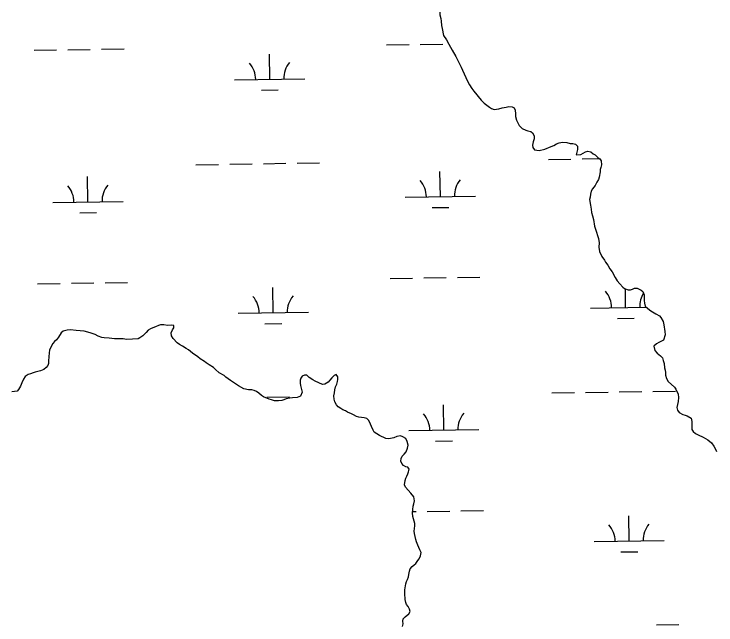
# Model space of a CAD drawing. Extents: x 3807117 to 3845308, y 337856 to 363736.
# Drawn here: x 3840700 to 3841699, y 357506 to 358376 of the extents above; entities that cross this region are included whole.
import ezdxf

# ---------------------------------------------------------------- set-up
doc = ezdxf.new("R2010")
doc.units = 0
doc.layers.add('V-TOPO-SHOR', color=7, linetype='Continuous')
doc.layers.add('V-WETL-SWMP', color=7, linetype='Continuous')

msp = doc.modelspace()

# ---------------------------------------------------------------- linework, layer by layer
at = {"layer": 'V-TOPO-SHOR'}
for points in [[(3841305.7, 358379.16), (3841306.17, 358375.21), (3841307.45, 358369.68), (3841307.9, 358366.12), (3841308.4, 358359.78), (3841309.26, 358355.83), (3841311.02, 358345.55), (3841315.48, 358339.68), (3841318.75, 358333.39), (3841323.65, 358324.75), (3841328.56, 358315.71), (3841336.34, 358300.38), (3841338, 358296.44), (3841345.39, 358280.71), (3841348.25, 358275.6), (3841351.51, 358270.1), (3841354.35, 358266.19), (3841364.87, 358253.67), (3841369.3, 358249.39), (3841376.53, 358243.56), (3841379.74, 358241.63), (3841383.33, 358240.1), (3841390.05, 358241.01), (3841394.78, 358242.67), (3841400.32, 358243.55), (3841404.27, 358244.41), (3841409.03, 358244.1), (3841411.83, 358242.55), (3841413.08, 358239.4), (3841413.56, 358234.26), (3841413.62, 358230.29), (3841414.9, 358225.16), (3841418.99, 358217.3), (3841423.03, 358213.01), (3841428.22, 358210.71), (3841431.4, 358209.97), (3841435.39, 358208.85), (3841437.8, 358206.91), (3841440.25, 358202.59), (3841440.31, 358198.62), (3841438.8, 358194.24), (3841438.08, 358189.47), (3841438.54, 358185.91), (3841440.57, 358182.77), (3841447.33, 358181.69), (3841455.23, 358183.8), (3841464.28, 358187.52), (3841468.23, 358188.78), (3841472.15, 358191.22), (3841476.09, 358192.87), (3841480.83, 358193.74), (3841486.79, 358193.05), (3841491.56, 358191.94), (3841495.54, 358191.61), (3841499.12, 358190.87), (3841501.94, 358188.14), (3841502.01, 358183.39), (3841500.16, 358175.82), (3841506.5, 358175.93), (3841513.57, 358180.01), (3841516.73, 358180.85), (3841521.1, 358179.74), (3841524.32, 358177.02), (3841527.12, 358175.48), (3841531.14, 358171.98), (3841533.56, 358170.03), (3841535.58, 358167.29), (3841536.08, 358161.35), (3841535.34, 358157.77), (3841534.21, 358154.58), (3841534.26, 358151.41), (3841532.8, 358143.85), (3841531.66, 358140.66), (3841529.75, 358136.67), (3841527.05, 358131.86), (3841523.55, 358127.45), (3841521.63, 358123.85), (3841520.51, 358119.86), (3841519.79, 358115.49), (3841519.05, 358111.91), (3841520.37, 358104), (3841521.66, 358098.47), (3841521.73, 358093.72), (3841523.4, 358088.59), (3841524.68, 358083.46), (3841526.42, 358073.97), (3841527.68, 358069.63)], [(3841527.68, 358069.63), (3841531.86, 358056.62), (3841532.76, 358050.29), (3841532.47, 358043.94), (3841533.36, 358038.01), (3841536.65, 358030.93), (3841540.31, 358025.44), (3841541.94, 358022.69), (3841545.18, 358018.38), (3841548.04, 358013.28), (3841551.28, 358008.97), (3841555.77, 358001.11), (3841558.63, 357996.4), (3841562.27, 357991.71), (3841566.31, 357987.01), (3841568.73, 357985.07), (3841574.31, 357983.18), (3841577.48, 357983.23), (3841580.23, 357984.47), (3841583.38, 357985.71), (3841586.95, 357985.77), (3841592.55, 357982.69), (3841594.96, 357980.75), (3841597.02, 357976.42), (3841597.15, 357968.1), (3841597.62, 357964.14), (3841598.47, 357960.19), (3841602.1, 357956.68), (3841606.51, 357953.58), (3841613.32, 357949.33), (3841618.53, 357946.25), (3841620.55, 357943.9), (3841623.82, 357938.01), (3841625.08, 357933.27), (3841626.43, 357924.18), (3841626.9, 357919.43), (3841624.65, 357911.46), (3841617.57, 357908.17), (3841614.43, 357906.54), (3841610.92, 357902.91), (3841612.21, 357896.98), (3841615.44, 357893.07), (3841620.26, 357889.19), (3841623.08, 357886.46), (3841623.94, 357882.51), (3841625.2, 357878.17), (3841626.09, 357872.24), (3841626.95, 357868.68), (3841627.39, 357865.52), (3841627.46, 357861.55), (3841628.72, 357857.21), (3841631.17, 357852.89), (3841640.03, 357844.71), (3841642.06, 357841.97), (3841645.34, 357834.89), (3841645.83, 357829.74), (3841645.12, 357824.18), (3841643.28, 357815.83), (3841644.54, 357811.88), (3841646.57, 357808.74), (3841652.17, 357805.67), (3841655.35, 357804.92), (3841658.15, 357803.78), (3841663.76, 357800.31), (3841664.63, 357795.56), (3841664.81, 357784.47), (3841666.84, 357781.72), (3841670.06, 357778.61), (3841673.66, 357776.68), (3841680.85, 357773.63), (3841687.65, 357769.78), (3841692.88, 357765.5), (3841696.13, 357760.8), (3841698.58, 357756.48), (3841699.82, 357752.93)], [(3840977.42, 357876.58), (3840973.41, 357879.29), (3840971, 357881.23), (3840964.59, 357885.09), (3840961.37, 357887.81), (3840953.75, 357893.24), (3840948.12, 357897.9), (3840944.92, 357899.83), (3840939.32, 357902.91), (3840935.31, 357905.62), (3840932.1, 357907.95), (3840926.06, 357913.79), (3840923.61, 357917.72), (3840923.14, 357922.07), (3840925.05, 357926.46), (3840926.99, 357929.27), (3840926.94, 357932.44), (3840923.36, 357932.78), (3840918.21, 357932.69), (3840913.04, 357933.4), (3840908.28, 357933.72), (3840905.13, 357932.48), (3840900.8, 357930.42), (3840897.26, 357929.17), (3840894.1, 357927.93), (3840890.57, 357925.89), (3840887.85, 357922.68), (3840885.12, 357919.86), (3840882.77, 357917.84), (3840878.86, 357914.99), (3840876.11, 357913.36), (3840868.18, 357913.23), (3840859.87, 357912.7), (3840855.1, 357913.41), (3840846.77, 357913.67), (3840842.8, 357913.61), (3840835.25, 357914.67), (3840827.71, 357914.94), (3840824.53, 357915.68), (3840819.35, 357917.58), (3840814.95, 357919.49), (3840807.77, 357922.15), (3840799.41, 357924.39), (3840788.29, 357925.39), (3840779.95, 357926.44), (3840775.2, 357925.97), (3840769.67, 357924.69), (3840766.54, 357922.26), (3840763.08, 357915.86), (3840759.96, 357912.24), (3840757.23, 357909.81), (3840754.9, 357907), (3840751.44, 357900.6), (3840750.3, 357897.41), (3840749.57, 357893.43), (3840748.57, 357882.32), (3840748.63, 357878.35), (3840747.49, 357875.56), (3840745.16, 357872.74), (3840742.03, 357869.92), (3840737.31, 357867.86), (3840729.8, 357866.15), (3840726.65, 357865.3), (3840723.1, 357863.66), (3840719.55, 357862.8), (3840715.63, 357859.97), (3840712.92, 357855.96), (3840710.63, 357850.76), (3840708.73, 357845.98), (3840706.02, 357841.57), (3840704.08, 357839.16), (3840696.56, 357838.24)], [(3841255.39, 357705.54), (3841256.47, 357711.91), (3841257.61, 357715.1), (3841259.15, 357717.9), (3841260.28, 357721.09), (3841261.43, 357723.88), (3841262.15, 357727.86), (3841260.52, 357730.61), (3841257.34, 357731.35), (3841254.13, 357733.28), (3841251.71, 357736.01), (3841250.47, 357739.16), (3841250.8, 357743.13), (3841252.33, 357746.33), (3841255.06, 357749.15), (3841257.78, 357752.37), (3841259.68, 357757.55), (3841260.8, 357761.93), (3841259.52, 357767.46), (3841257.47, 357771.39), (3841253.46, 357774.1), (3841249.87, 357775.23), (3841244.73, 357774.35), (3841240.4, 357772.7), (3841233.29, 357770.99), (3841228.92, 357771.71), (3841220.13, 357775.93), (3841216.12, 357778.24), (3841212.52, 357780.56), (3841210.89, 357783.31), (3841208.42, 357788.82), (3841207.18, 357791.97), (3841204.71, 357797.08), (3841201.89, 357799.81), (3841198.3, 357800.94), (3841190.36, 357802), (3841187.17, 357802.74), (3841183.17, 357805.05), (3841179.97, 357806.58), (3841174.39, 357808.87), (3841171.58, 357810.81), (3841167.98, 357812.33), (3841165.18, 357814.27), (3841161.18, 357816.58), (3841158.75, 357819.32), (3841156.3, 357823.64), (3841155.44, 357827.59), (3841154.97, 357832.34), (3841156.08, 357836.72), (3841156.42, 357840.69), (3841157.14, 357845.06), (3841159.05, 357849.06), (3841160.18, 357852.64), (3841160.92, 357855.83), (3841160.86, 357859.39), (3841158.43, 357862.53), (3841155.68, 357861.29), (3841152.16, 357858.06), (3841149.45, 357854.45), (3841146.72, 357851.63), (3841142.01, 357848.78), (3841138.84, 357848.72), (3841128.46, 357853.31), (3841124.85, 357855.23), (3841120.05, 357858.32), (3841116.42, 357861.83), (3841113.25, 357861.78), (3841110.1, 357860.14), (3841108.16, 357857.73), (3841107.03, 357854.54), (3841107.1, 357850.18), (3841107.55, 357847.02), (3841109.69, 357837.54), (3841107.4, 357831.95), (3841102.68, 357829.89), (3841095.95, 357829.38), (3841092.38, 357828.92), (3841087.25, 357828.05), (3841083.7, 357826.8), (3841080.94, 357825.56), (3841076.19, 357825.09), (3841070.64, 357825.39), (3841066.26, 357826.51), (3841062.67, 357827.64), (3841054.69, 357831.08), (3841051.88, 357833.01), (3841048.26, 357836.12), (3841044.65, 357838.44), (3841041.46, 357839.98), (3841038.27, 357840.72), (3841033.51, 357841.04), (3841026.75, 357842.11), (3841019.14, 357846.74), (3841012.33, 357851.39), (3841007.92, 357854.09), (3841001.1, 357859.13), (3840998.69, 357861.08), (3840991.88, 357865.32), (3840986.64, 357869.99), (3840983.43, 357872.72), (3840977.42, 357876.58)], [(3841252.77, 357503.7), (3841253.5, 357507.68), (3841253.04, 357511.24), (3841253.79, 357514.42), (3841256.51, 357517.25), (3841261.6, 357521.69), (3841263.52, 357524.89), (3841262.67, 357528.45), (3841260.62, 357532.38), (3841258.6, 357535.12), (3841257.36, 357537.88), (3841256.5, 357542.22), (3841255.96, 357550.54), (3841256.27, 357556.1), (3841257.32, 357564.44), (3841258.46, 357567.63), (3841259.99, 357570.83), (3841261.12, 357574.41), (3841261.85, 357577.99), (3841262.57, 357582.76), (3841263.71, 357585.95), (3841266.43, 357589.17), (3841269.16, 357591.59), (3841271.9, 357593.62), (3841274.61, 357597.63), (3841276.56, 357600.04), (3841278.46, 357604.43), (3841279.58, 357609.21), (3841277.53, 357613.14), (3841274.65, 357619.43), (3841272.58, 357624.55), (3841271.74, 357627.71), (3841270.01, 357636.01), (3841269.56, 357639.57), (3841270.23, 357647.11), (3841270.17, 357650.29), (3841267.63, 357660.55), (3841267.14, 357665.7), (3841268.18, 357675.23), (3841268.92, 357678.41), (3841269.64, 357682.79), (3841268.75, 357688.32), (3841264.7, 357693.8), (3841257.02, 357702.4), (3841255.39, 357705.54)]]:
    msp.add_lwpolyline(points, dxfattribs=at)
at = {"layer": 'V-WETL-SWMP'}
for p, q in [((3841230.06, 358332.25), (3841262.06, 358332.73)), ((3841278.05, 358332.97), (3841310.05, 358333.45)), ((3840728.21, 358324.73), (3840760.2, 358325.21)), ((3840776.2, 358325.45), (3840808.2, 358325.93)), ((3840824.2, 358326.17), (3840856.19, 358326.65)), ((3841063.71, 358283.32), (3841063.17, 358319.32)), ((3841013.72, 358282.57), (3841113.7, 358284.07)), ((3841051.94, 358267.71), (3841075.94, 358268.07)), ((3840958.68, 358161.66), (3840990.67, 358162.14)), ((3841006.67, 358162.38), (3841038.67, 358162.86)), ((3841054.67, 358163.1), (3841086.66, 358163.58)), ((3841102.66, 358163.82), (3841134.66, 358164.3)), ((3841460.53, 358169.18), (3841492.53, 358169.66)), ((3841508.52, 358169.9), (3841533.26, 358170.27)), ((3841306.71, 358116.13), (3841306.17, 358152.12)), ((3840804.86, 358108.61), (3840804.32, 358144.61)), ((3841256.72, 358115.38), (3841356.71, 358116.88)), ((3840754.87, 358107.86), (3840854.86, 358109.36)), ((3841294.95, 358100.52), (3841318.94, 358100.88)), ((3840793.1, 358093), (3840817.09, 358093.36)), ((3841283.04, 358000.33), (3841315.03, 358000.81)), ((3841331.03, 358001.05), (3841363.03, 358001.53)), ((3840733.19, 357992.09), (3840765.19, 357992.57)), ((3840781.19, 357992.81), (3840813.18, 357993.29)), ((3840829.18, 357993.53), (3840861.18, 357994.01)), ((3841235.04, 357999.61), (3841267.04, 358000.09)), ((3841068.69, 357950.68), (3841068.15, 357986.68)), ((3841570.55, 357958.2), (3841570.15, 357984.59)), ((3841018.7, 357949.93), (3841118.69, 357951.43)), ((3841520.55, 357957.45), (3841600.07, 357958.64)), ((3841558.78, 357942.59), (3841582.78, 357942.95)), ((3841056.93, 357935.07), (3841080.92, 357935.43)), ((3841059.65, 357830.46), (3841091.65, 357830.94)), ((3841465.51, 357836.54), (3841497.51, 357837.02)), ((3841513.51, 357837.26), (3841545.5, 357837.74)), ((3841561.5, 357837.98), (3841593.5, 357838.46)), ((3841609.5, 357838.7), (3841641.49, 357839.18)), ((3841311.7, 357783.49), (3841311.16, 357819.49)), ((3841261.7, 357782.74), (3841361.69, 357784.24)), ((3841299.93, 357767.88), (3841323.93, 357768.24)), ((3841267.33, 357667.38), (3841272.02, 357667.45)), ((3841288.02, 357667.69), (3841320.02, 357668.17)), ((3841336.02, 357668.41), (3841368.01, 357668.89)), ((3841575.53, 357625.56), (3841574.99, 357661.56)), ((3841525.53, 357624.81), (3841625.52, 357626.31)), ((3841563.76, 357609.95), (3841587.76, 357610.31)), ((3841614.48, 357506.06), (3841646.48, 357506.54))]:
    msp.add_line(p, q, dxfattribs=at)
for points in [[(3841305.7, 358379.16), (3841306.17, 358375.21), (3841307.45, 358369.68), (3841307.9, 358366.12), (3841308.4, 358359.78), (3841309.26, 358355.83), (3841311.02, 358345.55), (3841315.48, 358339.68), (3841318.75, 358333.39), (3841323.65, 358324.75), (3841328.56, 358315.71), (3841336.34, 358300.38), (3841338, 358296.44), (3841345.39, 358280.71), (3841348.25, 358275.6), (3841351.51, 358270.1), (3841354.35, 358266.19), (3841364.87, 358253.67), (3841369.3, 358249.39), (3841376.53, 358243.56), (3841379.74, 358241.63), (3841383.33, 358240.1), (3841390.05, 358241.01), (3841394.78, 358242.67), (3841400.32, 358243.55), (3841404.27, 358244.41), (3841409.03, 358244.1), (3841411.83, 358242.55), (3841413.08, 358239.4), (3841413.56, 358234.26), (3841413.62, 358230.29), (3841414.9, 358225.16), (3841418.99, 358217.3), (3841423.03, 358213.01), (3841428.22, 358210.71), (3841431.4, 358209.97), (3841435.39, 358208.85), (3841437.8, 358206.91), (3841440.25, 358202.59), (3841440.31, 358198.62), (3841438.8, 358194.24), (3841438.08, 358189.47), (3841438.54, 358185.91), (3841440.57, 358182.77), (3841447.33, 358181.69), (3841455.23, 358183.8), (3841464.28, 358187.52), (3841468.23, 358188.78), (3841472.15, 358191.22), (3841476.09, 358192.87), (3841480.83, 358193.74), (3841486.79, 358193.05), (3841491.56, 358191.94), (3841495.54, 358191.61), (3841499.12, 358190.87), (3841501.94, 358188.14), (3841502.01, 358183.39), (3841500.16, 358175.82), (3841506.5, 358175.93), (3841513.57, 358180.01), (3841516.73, 358180.85), (3841521.1, 358179.74), (3841524.32, 358177.02), (3841527.12, 358175.48), (3841531.14, 358171.98), (3841533.56, 358170.03), (3841535.58, 358167.29), (3841536.08, 358161.35), (3841535.34, 358157.77), (3841534.21, 358154.58), (3841534.26, 358151.41), (3841532.8, 358143.85), (3841531.66, 358140.66), (3841529.75, 358136.67), (3841527.05, 358131.86), (3841523.55, 358127.45), (3841521.63, 358123.85), (3841520.51, 358119.86), (3841519.79, 358115.49), (3841519.05, 358111.91), (3841520.37, 358104), (3841521.66, 358098.47), (3841521.73, 358093.72), (3841523.4, 358088.59), (3841524.68, 358083.46), (3841526.42, 358073.97), (3841527.68, 358069.63)], [(3841527.68, 358069.63), (3841531.86, 358056.62), (3841532.76, 358050.29), (3841532.47, 358043.94), (3841533.36, 358038.01), (3841536.65, 358030.93), (3841540.31, 358025.44), (3841541.94, 358022.69), (3841545.18, 358018.38), (3841548.04, 358013.28), (3841551.28, 358008.97), (3841555.77, 358001.11), (3841558.63, 357996.4), (3841562.27, 357991.71), (3841566.31, 357987.01), (3841568.73, 357985.07), (3841574.31, 357983.18), (3841577.48, 357983.23), (3841580.23, 357984.47), (3841583.38, 357985.71), (3841586.95, 357985.77), (3841592.55, 357982.69), (3841594.96, 357980.75), (3841597.02, 357976.42), (3841597.15, 357968.1), (3841597.62, 357964.14), (3841598.47, 357960.19), (3841602.1, 357956.68), (3841606.51, 357953.58), (3841613.32, 357949.33), (3841618.53, 357946.25), (3841620.55, 357943.9), (3841623.82, 357938.01), (3841625.08, 357933.27), (3841626.43, 357924.18), (3841626.9, 357919.43), (3841624.65, 357911.46), (3841617.57, 357908.17), (3841614.43, 357906.54), (3841610.92, 357902.91), (3841612.21, 357896.98), (3841615.44, 357893.07), (3841620.26, 357889.19), (3841623.08, 357886.46), (3841623.94, 357882.51), (3841625.2, 357878.17), (3841626.09, 357872.24), (3841626.95, 357868.68), (3841627.39, 357865.52), (3841627.46, 357861.55), (3841628.72, 357857.21), (3841631.17, 357852.89), (3841640.03, 357844.71), (3841642.06, 357841.97), (3841645.34, 357834.89), (3841645.83, 357829.74), (3841645.12, 357824.18), (3841643.28, 357815.83), (3841644.54, 357811.88), (3841646.57, 357808.74), (3841652.17, 357805.67), (3841655.35, 357804.92), (3841658.15, 357803.78), (3841663.76, 357800.31), (3841664.63, 357795.56), (3841664.81, 357784.47), (3841666.84, 357781.72), (3841670.06, 357778.61), (3841673.66, 357776.68), (3841680.85, 357773.63), (3841687.65, 357769.78), (3841692.88, 357765.5), (3841696.13, 357760.8), (3841698.58, 357756.48), (3841699.82, 357752.93)], [(3840977.42, 357876.58), (3840973.41, 357879.29), (3840971, 357881.23), (3840964.59, 357885.09), (3840961.37, 357887.81), (3840953.75, 357893.24), (3840948.12, 357897.9), (3840944.92, 357899.83), (3840939.32, 357902.91), (3840935.31, 357905.62), (3840932.1, 357907.95), (3840926.06, 357913.79), (3840923.61, 357917.72), (3840923.14, 357922.07), (3840925.05, 357926.46), (3840926.99, 357929.27), (3840926.94, 357932.44), (3840923.36, 357932.78), (3840918.21, 357932.69), (3840913.04, 357933.4), (3840908.28, 357933.72), (3840905.13, 357932.48), (3840900.8, 357930.42), (3840897.26, 357929.17), (3840894.1, 357927.93), (3840890.57, 357925.89), (3840887.85, 357922.68), (3840885.12, 357919.86), (3840882.77, 357917.84), (3840878.86, 357914.99), (3840876.11, 357913.36), (3840868.18, 357913.23), (3840859.87, 357912.7), (3840855.1, 357913.41), (3840846.77, 357913.67), (3840842.8, 357913.61), (3840835.25, 357914.67), (3840827.71, 357914.94), (3840824.53, 357915.68), (3840819.35, 357917.58), (3840814.95, 357919.49), (3840807.77, 357922.15), (3840799.41, 357924.39), (3840788.29, 357925.39), (3840779.95, 357926.44), (3840775.2, 357925.97), (3840769.67, 357924.69), (3840766.54, 357922.26), (3840763.08, 357915.86), (3840759.96, 357912.24), (3840757.23, 357909.81), (3840754.9, 357907), (3840751.44, 357900.6), (3840750.3, 357897.41), (3840749.57, 357893.43), (3840748.57, 357882.32), (3840748.63, 357878.35), (3840747.49, 357875.56), (3840745.16, 357872.74), (3840742.03, 357869.92), (3840737.31, 357867.86), (3840729.8, 357866.15), (3840726.65, 357865.3), (3840723.1, 357863.66), (3840719.55, 357862.8), (3840715.63, 357859.97), (3840712.92, 357855.96), (3840710.63, 357850.76), (3840708.73, 357845.98), (3840706.02, 357841.57), (3840704.08, 357839.16), (3840696.56, 357838.24)], [(3841255.39, 357705.54), (3841256.47, 357711.91), (3841257.61, 357715.1), (3841259.15, 357717.9), (3841260.28, 357721.09), (3841261.43, 357723.88), (3841262.15, 357727.86), (3841260.52, 357730.61), (3841257.34, 357731.35), (3841254.13, 357733.28), (3841251.71, 357736.01), (3841250.47, 357739.16), (3841250.8, 357743.13), (3841252.33, 357746.33), (3841255.06, 357749.15), (3841257.78, 357752.37), (3841259.68, 357757.55), (3841260.8, 357761.93), (3841259.52, 357767.46), (3841257.47, 357771.39), (3841253.46, 357774.1), (3841249.87, 357775.23), (3841244.73, 357774.35), (3841240.4, 357772.7), (3841233.29, 357770.99), (3841228.92, 357771.71), (3841220.13, 357775.93), (3841216.12, 357778.24), (3841212.52, 357780.56), (3841210.89, 357783.31), (3841208.42, 357788.82), (3841207.18, 357791.97), (3841204.71, 357797.08), (3841201.89, 357799.81), (3841198.3, 357800.94), (3841190.36, 357802), (3841187.17, 357802.74), (3841183.17, 357805.05), (3841179.97, 357806.58), (3841174.39, 357808.87), (3841171.58, 357810.81), (3841167.98, 357812.33), (3841165.18, 357814.27), (3841161.18, 357816.58), (3841158.75, 357819.32), (3841156.3, 357823.64), (3841155.44, 357827.59), (3841154.97, 357832.34), (3841156.08, 357836.72), (3841156.42, 357840.69), (3841157.14, 357845.06), (3841159.05, 357849.06), (3841160.18, 357852.64), (3841160.92, 357855.83), (3841160.86, 357859.39), (3841158.43, 357862.53), (3841155.68, 357861.29), (3841152.16, 357858.06), (3841149.45, 357854.45), (3841146.72, 357851.63), (3841142.01, 357848.78), (3841138.84, 357848.72), (3841128.46, 357853.31), (3841124.85, 357855.23), (3841120.05, 357858.32), (3841116.42, 357861.83), (3841113.25, 357861.78), (3841110.1, 357860.14), (3841108.16, 357857.73), (3841107.03, 357854.54), (3841107.1, 357850.18), (3841107.55, 357847.02), (3841109.69, 357837.54), (3841107.4, 357831.95), (3841102.68, 357829.89), (3841095.95, 357829.38), (3841092.38, 357828.92), (3841087.25, 357828.05), (3841083.7, 357826.8), (3841080.94, 357825.56), (3841076.19, 357825.09), (3841070.64, 357825.39), (3841066.26, 357826.51), (3841062.67, 357827.64), (3841054.69, 357831.08), (3841051.88, 357833.01), (3841048.26, 357836.12), (3841044.65, 357838.44), (3841041.46, 357839.98), (3841038.27, 357840.72), (3841033.51, 357841.04), (3841026.75, 357842.11), (3841019.14, 357846.74), (3841012.33, 357851.39), (3841007.92, 357854.09), (3841001.1, 357859.13), (3840998.69, 357861.08), (3840991.88, 357865.32), (3840986.64, 357869.99), (3840983.43, 357872.72), (3840977.42, 357876.58)], [(3841252.77, 357503.7), (3841253.5, 357507.68), (3841253.04, 357511.24), (3841253.79, 357514.42), (3841256.51, 357517.25), (3841261.6, 357521.69), (3841263.52, 357524.89), (3841262.67, 357528.45), (3841260.62, 357532.38), (3841258.6, 357535.12), (3841257.36, 357537.88), (3841256.5, 357542.22), (3841255.96, 357550.54), (3841256.27, 357556.1), (3841257.32, 357564.44), (3841258.46, 357567.63), (3841259.99, 357570.83), (3841261.12, 357574.41), (3841261.85, 357577.99), (3841262.57, 357582.76), (3841263.71, 357585.95), (3841266.43, 357589.17), (3841269.16, 357591.59), (3841271.9, 357593.62), (3841274.61, 357597.63), (3841276.56, 357600.04), (3841278.46, 357604.43), (3841279.58, 357609.21), (3841277.53, 357613.14), (3841274.65, 357619.43), (3841272.58, 357624.55), (3841271.74, 357627.71), (3841270.01, 357636.01), (3841269.56, 357639.57), (3841270.23, 357647.11), (3841270.17, 357650.29), (3841267.63, 357660.55), (3841267.14, 357665.7), (3841268.18, 357675.23), (3841268.92, 357678.41), (3841269.64, 357682.79), (3841268.75, 357688.32), (3841264.7, 357693.8), (3841257.02, 357702.4), (3841255.39, 357705.54)]]:
    msp.add_lwpolyline(points, dxfattribs=at)
for centre, start, end in [((3841008.47, 358282.97), 0.08653, 41.63019), ((3841118.94, 358284.62), 140.08653, 181.63019), ((3840749.62, 358108.26), 0.08653, 41.63019), ((3840860.09, 358109.91), 140.08653, 181.63019), ((3841251.47, 358115.78), 0.08653, 41.63019), ((3841361.94, 358117.43), 140.08653, 181.63019), ((3841515.3, 357957.85), 0.08653, 41.63019), ((3841013.45, 357950.33), 0.08653, 41.63019), ((3841123.92, 357951.98), 140.08653, 181.63019), ((3841625.78, 357959.5), 147.48595, 181.63019), ((3841256.45, 357783.14), 0.08653, 41.63019), ((3841366.93, 357784.79), 140.08653, 181.63019), ((3841520.29, 357625.21), 0.08653, 41.63019), ((3841630.76, 357626.87), 140.08653, 181.63019)]:
    msp.add_arc(centre, 35.25, start, end, dxfattribs=at)

doc.saveas('drawing.dxf')
